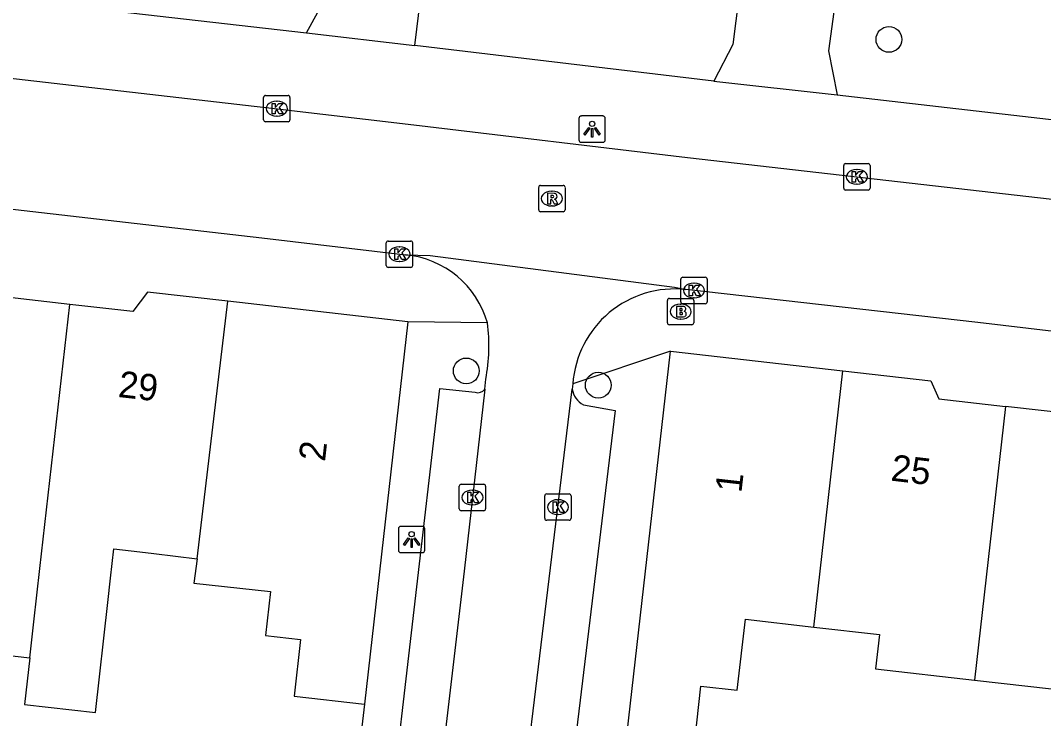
# Model space of a CAD drawing. Extents: x 161696 to 162377, y 380761 to 381673.
# Drawn here: x 162074.08 to 162112.86, y 381128.23 to 381154.7 of the extents above; entities that cross this region are included whole.
import ezdxf

# ---------------------------------------------------------------- set-up
doc = ezdxf.new("R2010")
doc.units = 0
for name, color, linetype in [('IMGEO_Boom', 7, 'Continuous'), ('IMGEO_Brandkraan', 7, 'Continuous'), ('IMGEO_Kolk', 7, 'Continuous'), ('IMGEO_Lichtpunt', 7, 'Continuous'), ('IMGEO_Muur', 7, 'Continuous'), ('IMGEO_Pand', 7, 'Continuous'), ('IMGEO_Pand_nummerreeks', 7, 'Continuous'), ('IMGEO_Rijbaan_lokaal_open', 7, 'Continuous'), ('IMGEO_Rioolput', 7, 'Continuous'), ('IMGEO_Voetpad_gesloten', 7, 'Continuous'), ('IMGEO_Voetpad_open', 7, 'Continuous')]:
    doc.layers.add(name, color=color, linetype=linetype)

msp = doc.modelspace()

# ---------------------------------------------------------------- linework, layer by layer
at = {"layer": 'IMGEO_Boom'}
for centre in [(162106.997, 381153.976), (162090.975, 381141.408), (162095.978, 381140.866)]:
    msp.add_circle(centre, 0.489, dxfattribs=at)
at = {"layer": 'IMGEO_Brandkraan'}
for p, q in [((162098.599, 381143.229), (162098.599, 381144.081)), ((162098.674, 381144.155), (162099.526, 381144.155)), ((162099.6, 381144.081), (162099.6, 381143.229)), ((162099.087, 381143.935), (162099.112, 381143.935)), ((162099.11, 381143.375), (162099.085, 381143.375)), ((162099.526, 381143.155), (162098.674, 381143.155))]:
    msp.add_line(p, q, dxfattribs=at)
for points in [[(162098.599, 381143.229), (162098.599, 381144.081)], [(162098.674, 381144.155), (162099.526, 381144.155)], [(162099.6, 381144.081), (162099.6, 381143.229)], [(162098.947, 381143.855), (162098.947, 381143.455), (162099.16, 381143.455)], [(162099.178, 381143.855), (162098.947, 381143.855)], [(162099.126, 381143.774), (162099.072, 381143.774), (162099.072, 381143.698)], [(162099.072, 381143.698), (162099.125, 381143.698)], [(162099.134, 381143.622), (162099.072, 381143.622), (162099.072, 381143.541)], [(162099.072, 381143.541), (162099.134, 381143.541)], [(162099.526, 381143.155), (162098.674, 381143.155)]]:
    msp.add_lwpolyline(points, dxfattribs=at)
for centre, radius, start, end in [((162098.676, 381144.079), 0.0765, 91.552, 178.448), ((162098.676, 381144.079), 0.0765, 91.552, 178.448), ((162099.524, 381144.079), 0.0765, 1.552, 88.448), ((162099.524, 381144.079), 0.0765, 1.552, 88.448), ((162099.127, 381143.736), 0.0379, 267.8285, 90.9355), ((162099.135, 381143.581), 0.0404, 269.8759, 90.5077), ((162099.182, 381143.71), 0.145, 59.4692, 91.5367), ((162099.207, 381143.757), 0.0922, 285.5137, 58.1501), ((162099.212, 381143.565), 0.105, 301.3115, 78.989), ((162098.676, 381143.231), 0.0765, 181.552, 268.448), ((162098.676, 381143.231), 0.0765, 181.552, 268.448), ((162099.166, 381143.706), 0.251, 268.6676, 293.5347), ((162099.524, 381143.231), 0.0765, 271.552, 358.448), ((162099.524, 381143.231), 0.0765, 271.552, 358.448)]:
    msp.add_arc(centre, radius, start, end, dxfattribs=at)
for centre, major_axis, ratio, start_param, end_param in [((162099.086, 381143.655), (-0.387, 0.002), 0.722429, 4.712389, 7.853982), ((162099.111, 381143.655), (-0.39, 0.002), 0.717154, 1.570796, 4.712389)]:
    msp.add_ellipse(centre, major_axis=major_axis, ratio=ratio, start_param=start_param, end_param=end_param, dxfattribs=at)
at = {"layer": 'IMGEO_Kolk'}
for p, q in [((162083.293, 381150.926), (162083.293, 381151.778)), ((162083.368, 381151.852), (162084.22, 381151.852)), ((162084.294, 381151.778), (162084.294, 381150.926)), ((162083.781, 381151.632), (162083.806, 381151.632)), ((162083.804, 381151.072), (162083.779, 381151.072)), ((162084.22, 381150.852), (162083.368, 381150.852)), ((162105.281, 381148.34), (162105.281, 381149.192)), ((162105.356, 381149.266), (162106.208, 381149.266)), ((162105.769, 381149.046), (162105.794, 381149.046)), ((162106.282, 381149.192), (162106.282, 381148.34)), ((162105.792, 381148.486), (162105.767, 381148.486)), ((162106.208, 381148.266), (162105.356, 381148.266)), ((162088.018, 381146.333), (162088.87, 381146.333)), ((162087.943, 381145.407), (162087.943, 381146.259)), ((162088.431, 381146.113), (162088.456, 381146.113)), ((162088.944, 381146.259), (162088.944, 381145.407)), ((162088.87, 381145.333), (162088.018, 381145.333)), ((162088.454, 381145.553), (162088.429, 381145.553)), ((162099.107, 381144.03), (162099.107, 381144.882)), ((162099.182, 381144.956), (162100.034, 381144.956)), ((162100.108, 381144.882), (162100.108, 381144.03)), ((162099.595, 381144.736), (162099.62, 381144.736)), ((162099.618, 381144.176), (162099.593, 381144.176)), ((162100.034, 381143.956), (162099.182, 381143.956)), ((162090.709, 381136.182), (162090.709, 381137.034)), ((162090.784, 381137.108), (162091.636, 381137.108)), ((162091.71, 381137.034), (162091.71, 381136.182)), ((162091.197, 381136.888), (162091.222, 381136.888)), ((162093.949, 381135.818), (162093.949, 381136.67)), ((162094.024, 381136.744), (162094.876, 381136.744)), ((162094.95, 381136.67), (162094.95, 381135.818)), ((162091.22, 381136.328), (162091.195, 381136.328)), ((162094.437, 381136.524), (162094.462, 381136.524)), ((162091.636, 381136.108), (162090.784, 381136.108)), ((162094.46, 381135.964), (162094.435, 381135.964)), ((162094.876, 381135.744), (162094.024, 381135.744))]:
    msp.add_line(p, q, dxfattribs=at)
for points in [[(162083.293, 381150.926), (162083.293, 381151.778)], [(162083.368, 381151.852), (162084.22, 381151.852)], [(162084.294, 381151.778), (162084.294, 381150.926)], [(162083.614, 381151.552), (162083.737, 381151.552), (162083.737, 381151.401), (162083.867, 381151.552), (162084.031, 381151.552), (162083.885, 381151.401), (162084.038, 381151.152), (162083.886, 381151.152), (162083.801, 381151.316), (162083.737, 381151.249), (162083.737, 381151.152), (162083.614, 381151.152), (162083.614, 381151.552)], [(162084.22, 381150.852), (162083.368, 381150.852)], [(162105.281, 381148.34), (162105.281, 381149.192)], [(162105.356, 381149.266), (162106.208, 381149.266)], [(162106.282, 381149.192), (162106.282, 381148.34)], [(162105.602, 381148.966), (162105.725, 381148.966), (162105.725, 381148.815), (162105.855, 381148.966), (162106.019, 381148.966), (162105.873, 381148.815), (162106.026, 381148.566), (162105.874, 381148.566), (162105.789, 381148.73), (162105.725, 381148.663), (162105.725, 381148.566), (162105.602, 381148.566), (162105.602, 381148.966)], [(162106.208, 381148.266), (162105.356, 381148.266)], [(162088.018, 381146.333), (162088.87, 381146.333)], [(162087.943, 381145.407), (162087.943, 381146.259)], [(162088.264, 381146.033), (162088.387, 381146.033), (162088.387, 381145.882), (162088.517, 381146.033), (162088.681, 381146.033), (162088.535, 381145.882), (162088.688, 381145.633), (162088.536, 381145.633), (162088.451, 381145.797), (162088.387, 381145.73), (162088.387, 381145.633), (162088.264, 381145.633), (162088.264, 381146.033)], [(162088.944, 381146.259), (162088.944, 381145.407)], [(162088.87, 381145.333), (162088.018, 381145.333)], [(162099.107, 381144.03), (162099.107, 381144.882)], [(162099.182, 381144.956), (162100.034, 381144.956)], [(162100.108, 381144.882), (162100.108, 381144.03)], [(162099.428, 381144.656), (162099.551, 381144.656), (162099.551, 381144.505), (162099.681, 381144.656), (162099.845, 381144.656), (162099.699, 381144.505), (162099.852, 381144.256), (162099.7, 381144.256), (162099.615, 381144.42), (162099.551, 381144.353), (162099.551, 381144.256), (162099.428, 381144.256), (162099.428, 381144.656)], [(162100.034, 381143.956), (162099.182, 381143.956)], [(162090.709, 381136.182), (162090.709, 381137.034)], [(162090.784, 381137.108), (162091.636, 381137.108)], [(162091.71, 381137.034), (162091.71, 381136.182)], [(162091.03, 381136.808), (162091.153, 381136.808), (162091.153, 381136.657), (162091.283, 381136.808), (162091.447, 381136.808), (162091.301, 381136.657), (162091.454, 381136.408), (162091.302, 381136.408), (162091.217, 381136.572), (162091.153, 381136.505), (162091.153, 381136.408), (162091.03, 381136.408), (162091.03, 381136.808)], [(162093.949, 381135.818), (162093.949, 381136.67)], [(162094.024, 381136.744), (162094.876, 381136.744)], [(162094.95, 381136.67), (162094.95, 381135.818)], [(162094.27, 381136.444), (162094.393, 381136.444), (162094.393, 381136.293), (162094.523, 381136.444), (162094.687, 381136.444), (162094.541, 381136.293), (162094.694, 381136.044), (162094.542, 381136.044), (162094.457, 381136.208), (162094.393, 381136.141), (162094.393, 381136.044), (162094.27, 381136.044), (162094.27, 381136.444)], [(162091.636, 381136.108), (162090.784, 381136.108)], [(162094.876, 381135.744), (162094.024, 381135.744)]]:
    msp.add_lwpolyline(points, dxfattribs=at)
for centre, start, end in [((162083.37, 381151.776), 91.552, 178.448), ((162083.37, 381151.776), 91.552, 178.448), ((162084.218, 381151.776), 1.552, 88.448), ((162084.218, 381151.776), 1.552, 88.448), ((162083.37, 381150.928), 181.552, 268.448), ((162083.37, 381150.928), 181.552, 268.448), ((162084.218, 381150.928), 271.552, 358.448), ((162084.218, 381150.928), 271.552, 358.448), ((162105.358, 381149.19), 91.552, 178.448), ((162105.358, 381149.19), 91.552, 178.448), ((162106.206, 381149.19), 1.552, 88.448), ((162106.206, 381149.19), 1.552, 88.448), ((162105.358, 381148.342), 181.552, 268.448), ((162105.358, 381148.342), 181.552, 268.448), ((162106.206, 381148.342), 271.552, 358.448), ((162106.206, 381148.342), 271.552, 358.448), ((162088.02, 381146.257), 91.552, 178.448), ((162088.02, 381146.257), 91.552, 178.448), ((162088.868, 381146.257), 1.552, 88.448), ((162088.868, 381146.257), 1.552, 88.448), ((162088.02, 381145.409), 181.552, 268.448), ((162088.02, 381145.409), 181.552, 268.448), ((162088.868, 381145.409), 271.552, 358.448), ((162088.868, 381145.409), 271.552, 358.448), ((162099.184, 381144.88), 91.552, 178.448), ((162099.184, 381144.88), 91.552, 178.448), ((162100.032, 381144.88), 1.552, 88.448), ((162100.032, 381144.88), 1.552, 88.448), ((162099.184, 381144.032), 181.552, 268.448), ((162099.184, 381144.032), 181.552, 268.448), ((162100.032, 381144.032), 271.552, 358.448), ((162100.032, 381144.032), 271.552, 358.448), ((162090.786, 381137.032), 91.552, 178.448), ((162090.786, 381137.032), 91.552, 178.448), ((162091.634, 381137.032), 1.552, 88.448), ((162091.634, 381137.032), 1.552, 88.448), ((162094.026, 381136.668), 91.552, 178.448), ((162094.026, 381136.668), 91.552, 178.448), ((162094.874, 381136.668), 1.552, 88.448), ((162094.874, 381136.668), 1.552, 88.448), ((162090.786, 381136.184), 181.552, 268.448), ((162090.786, 381136.184), 181.552, 268.448), ((162091.634, 381136.184), 271.552, 358.448), ((162091.634, 381136.184), 271.552, 358.448), ((162094.026, 381135.82), 181.552, 268.448), ((162094.026, 381135.82), 181.552, 268.448), ((162094.874, 381135.82), 271.552, 358.448), ((162094.874, 381135.82), 271.552, 358.448)]:
    msp.add_arc(centre, 0.0765, start, end, dxfattribs=at)
for centre, major_axis, ratio, start_param, end_param in [((162083.78, 381151.352), (-0.387, 0.002), 0.722429, 4.712389, 7.853982), ((162083.805, 381151.352), (-0.39, 0.002), 0.717154, 1.570796, 4.712389), ((162105.768, 381148.766), (-0.387, 0.002), 0.722429, 4.712389, 7.853982), ((162105.793, 381148.766), (-0.39, 0.002), 0.717154, 1.570796, 4.712389), ((162088.43, 381145.833), (-0.387, 0.002), 0.722429, 4.712389, 7.853982), ((162088.455, 381145.833), (-0.39, 0.002), 0.717154, 1.570796, 4.712389), ((162099.594, 381144.456), (-0.387, 0.002), 0.722429, 4.712389, 7.853982), ((162099.619, 381144.456), (-0.39, 0.002), 0.717154, 1.570796, 4.712389), ((162091.196, 381136.608), (-0.387, 0.002), 0.722429, 4.712389, 7.853982), ((162091.221, 381136.608), (-0.39, 0.002), 0.717154, 1.570796, 4.712389), ((162094.436, 381136.244), (-0.387, 0.002), 0.722429, 4.712389, 7.853982), ((162094.461, 381136.244), (-0.39, 0.002), 0.717154, 1.570796, 4.712389)]:
    msp.add_ellipse(centre, major_axis=major_axis, ratio=ratio, start_param=start_param, end_param=end_param, dxfattribs=at)
at = {"layer": 'IMGEO_Lichtpunt'}
for p, q in [((162096.148, 381151.073), (162095.34, 381151.073)), ((162096.148, 381151.073), (162095.34, 381151.073)), ((162095.246, 381150.978), (162095.246, 381150.171)), ((162095.246, 381150.978), (162095.246, 381150.171)), ((162096.242, 381150.171), (162096.242, 381150.978)), ((162096.242, 381150.171), (162096.242, 381150.978)), ((162095.34, 381150.077), (162096.148, 381150.077)), ((162095.34, 381150.077), (162096.148, 381150.077)), ((162089.307, 381135.514), (162088.499, 381135.514)), ((162089.307, 381135.514), (162088.499, 381135.514)), ((162088.405, 381135.419), (162088.405, 381134.612)), ((162088.405, 381135.419), (162088.405, 381134.612)), ((162089.401, 381134.612), (162089.401, 381135.419)), ((162089.401, 381134.612), (162089.401, 381135.419)), ((162088.499, 381134.518), (162089.307, 381134.518)), ((162088.499, 381134.518), (162089.307, 381134.518))]:
    msp.add_line(p, q, dxfattribs=at)
for points in [[(162095.62, 381150.642), (162095.659, 381150.614), (162095.471, 381150.352), (162095.433, 381150.379), (162095.62, 381150.642)], [(162095.832, 381150.614), (162095.87, 381150.641), (162096.057, 381150.379), (162096.018, 381150.351), (162095.832, 381150.614)], [(162095.722, 381150.594), (162095.769, 381150.594), (162095.769, 381150.272), (162095.722, 381150.272), (162095.722, 381150.594)], [(162088.779, 381135.083), (162088.818, 381135.055), (162088.63, 381134.793), (162088.592, 381134.82), (162088.779, 381135.083)], [(162088.881, 381135.035), (162088.928, 381135.035), (162088.928, 381134.713), (162088.881, 381134.713), (162088.881, 381135.035)], [(162088.991, 381135.055), (162089.029, 381135.082), (162089.216, 381134.82), (162089.177, 381134.792), (162088.991, 381135.055)]]:
    msp.add_lwpolyline(points, dxfattribs=at)
for centre in [(162095.745, 381150.776), (162088.904, 381135.217)]:
    msp.add_circle(centre, 0.0994, dxfattribs=at)
for centre, start, end in [((162095.34, 381150.978), 90, 180), ((162095.34, 381150.978), 90, 180), ((162096.148, 381150.978), 0, 90), ((162096.148, 381150.978), 0, 90), ((162095.34, 381150.171), 180, 270), ((162095.34, 381150.171), 180, 270), ((162096.148, 381150.171), 270, 0), ((162096.148, 381150.171), 270, 360), ((162088.499, 381135.419), 90, 180), ((162088.499, 381135.419), 90, 180), ((162089.307, 381135.419), 0, 90), ((162089.307, 381135.419), 0, 90), ((162088.499, 381134.612), 180, 270), ((162088.499, 381134.612), 180, 270), ((162089.307, 381134.612), 270, 0), ((162089.307, 381134.612), 270, 360)]:
    msp.add_arc(centre, 0.0946, start, end, dxfattribs=at)
at = {"layer": 'IMGEO_Muur'}
msp.add_lwpolyline([(162087.113, 381128.778), (162086.463, 381123.177)], dxfattribs=at)
at = {"layer": 'IMGEO_Pand'}
for points in [[(162075.948, 381143.929), (162073.55, 381144.201), (162073.159, 381145.1), (162071.158, 381145.328), (162070.585, 381144.554), (162070.158, 381144.603)], [(162081.935, 381144.049), (162078.889, 381144.395), (162078.343, 381143.657), (162075.948, 381143.929)], [(162080.779, 381134.286), (162081.935, 381144.049)], [(162088.76, 381143.274), (162081.935, 381144.049)], [(162074.428, 381130.529), (162074.583, 381131.894), (162074.812, 381133.912), (162075.948, 381143.929)], [(162088.76, 381143.274), (162087.113, 381128.778)], [(162096.806, 381125.362), (162098.713, 381142.15)], [(162098.713, 381142.15), (162105.246, 381141.408)], [(162104.145, 381131.697), (162105.246, 381141.408)], [(162105.246, 381141.408), (162108.589, 381141.028), (162108.883, 381140.351), (162111.418, 381140.063)], [(162117.619, 381139.339), (162117.069, 381139.402), (162116.786, 381140.052), (162114.638, 381140.296), (162114.23, 381139.744), (162111.418, 381140.063)], [(162111.418, 381140.063), (162110.241, 381129.686)], [(162069.143, 381135.658), (162068.636, 381131.187), (162074.428, 381130.529)], [(162074.428, 381130.529), (162074.227, 381128.759), (162076.926, 381128.459), (162077.389, 381132.624), (162077.493, 381133.555), (162077.616, 381134.665), (162078.6, 381134.547), (162079.139, 381134.483), (162080.779, 381134.286)], [(162080.779, 381134.286), (162080.655, 381133.357), (162083.55, 381133.042), (162083.371, 381131.369), (162084.693, 381131.219), (162084.45, 381129.08), (162087.113, 381128.778)], [(162096.806, 381125.362), (162099.102, 381125.102), (162099.363, 381127.404), (162099.635, 381127.373), (162099.872, 381129.457), (162101.248, 381129.301), (162101.554, 381131.991), (162104.145, 381131.697)], [(162104.145, 381131.697), (162106.633, 381131.414), (162106.484, 381130.11), (162110.241, 381129.686)], [(162110.241, 381129.686), (162114.163, 381129.244), (162114.308, 381130.511), (162116.589, 381130.252)]]:
    msp.add_lwpolyline(points, dxfattribs=at)
at = {"layer": 'IMGEO_Rijbaan_lokaal_open'}
for points in [[(162037.977, 381156.569), (162045.02, 381155.742), (162057.292, 381154.376), (162070.622, 381152.857), (162083.704, 381151.361), (162088.985, 381150.738), (162099.359, 381149.494), (162114.073, 381147.824), (162130.147, 381145.94), (162145.788, 381144.184), (162151.341, 381143.648), (162152.215, 381143.559)], [(162035.272, 381151.971), (162046.318, 381150.716), (162059.956, 381149.132), (162076.958, 381147.175), (162083.226, 381146.452), (162088.674, 381145.807)], [(162088.674, 381145.807), (162089.605, 381145.78), (162098.867, 381144.583), (162099.301, 381144.492)], [(162151.612, 381138.643), (162151.448, 381138.67), (162138.28, 381140.018), (162123.06, 381141.745), (162110.364, 381143.24), (162099.301, 381144.492)], [(162091.675, 381140.712), (162091.718, 381141.095)], [(162095.015, 381140.916), (162094.991, 381140.718)], [(162091.675, 381140.712), (162090.897, 381133.818), (162089.66, 381123.283)], [(162092.825, 381122.794), (162092.948, 381123.832), (162094.991, 381140.718)]]:
    msp.add_lwpolyline(points, dxfattribs=at)
for centre, radius, start, end in [((162088.349, 381142.257), 3.565, 15.8063, 84.7679), ((162098.872, 381140.649), 3.866, 83.6337, 176.0458), ((162084.812, 381142.36), 7.021, 349.6215, 7.1023)]:
    msp.add_arc(centre, radius, start, end, dxfattribs=at)
at = {"layer": 'IMGEO_Rioolput'}
for p, q in [((162093.72, 381147.516), (162093.72, 381148.368)), ((162093.795, 381148.442), (162094.647, 381148.442)), ((162094.721, 381148.368), (162094.721, 381147.516)), ((162094.208, 381148.222), (162094.233, 381148.222)), ((162094.231, 381147.662), (162094.206, 381147.662)), ((162094.647, 381147.442), (162093.795, 381147.442))]:
    msp.add_line(p, q, dxfattribs=at)
for points in [[(162093.72, 381147.516), (162093.72, 381148.368)], [(162093.795, 381148.442), (162094.647, 381148.442)], [(162094.721, 381148.368), (162094.721, 381147.516)], [(162094.309, 381148.14), (162094.057, 381148.142), (162094.057, 381147.742)], [(162094.057, 381147.742), (162094.181, 381147.742), (162094.181, 381147.904), (162094.192, 381147.904)], [(162094.235, 381148.061), (162094.181, 381148.061), (162094.181, 381147.98)], [(162094.181, 381147.98), (162094.233, 381147.98)], [(162094.239, 381147.875), (162094.31, 381147.742), (162094.45, 381147.742), (162094.385, 381147.868)], [(162094.647, 381147.442), (162093.795, 381147.442)]]:
    msp.add_lwpolyline(points, dxfattribs=at)
for centre, radius, start, end in [((162093.797, 381148.366), 0.0765, 91.552, 178.448), ((162093.797, 381148.366), 0.0765, 91.552, 178.448), ((162094.645, 381148.366), 0.0765, 1.552, 88.448), ((162094.645, 381148.366), 0.0765, 1.552, 88.448), ((162094.191, 381147.851), 0.0533, 26.0293, 88.6989), ((162094.217, 381148.169), 0.19, 274.7715, 282.9687), ((162094.241, 381147.965), 0.0964, 77.0061, 93.1865), ((162094.255, 381148.022), 0.0378, 276.6634, 79.6772), ((162094.308, 381148.03), 0.109, 350.3612, 89.416), ((162094.306, 381148.03), 0.112, 277.5842, 350.9817), ((162094.29, 381147.815), 0.108, 29.5134, 73.7905), ((162093.797, 381147.518), 0.0765, 181.552, 268.448), ((162093.797, 381147.518), 0.0765, 181.552, 268.448), ((162094.645, 381147.518), 0.0765, 271.552, 358.448), ((162094.645, 381147.518), 0.0765, 271.552, 358.448)]:
    msp.add_arc(centre, radius, start, end, dxfattribs=at)
for centre, major_axis, ratio, start_param, end_param in [((162094.207, 381147.942), (-0.387, 0.002), 0.722429, 4.712389, 7.853982), ((162094.232, 381147.942), (-0.39, 0.002), 0.717154, 1.570796, 4.712389)]:
    msp.add_ellipse(centre, major_axis=major_axis, ratio=ratio, start_param=start_param, end_param=end_param, dxfattribs=at)
at = {"layer": 'IMGEO_Voetpad_gesloten'}
for points in [[(162084.923, 381154.225), (162085.701, 381155.667), (162087.216, 381168.088)], [(162089.025, 381153.747), (162090.787, 381168.123)], [(162106.694, 381166.723), (162106.422, 381166.149), (162104.701, 381153.539), (162105.038, 381151.871)], [(162102.657, 381166.255), (162101.079, 381153.782), (162100.355, 381152.395)], [(162084.923, 381154.225), (162089.025, 381153.747)], [(162100.355, 381152.395), (162105.038, 381151.871)]]:
    msp.add_lwpolyline(points, dxfattribs=at)
at = {"layer": 'IMGEO_Voetpad_open'}
for points in [[(162077.258, 381155.104), (162084.923, 381154.225)], [(162100.355, 381152.395), (162089.025, 381153.747)], [(162105.038, 381151.871), (162154.533, 381146.175)], [(162091.779, 381143.228), (162088.76, 381143.274)], [(162098.713, 381142.15), (162095.015, 381140.916)], [(162089.211, 381123.872), (162088.03, 381123.957), (162089.979, 381140.744), (162091.313, 381140.596)], [(162095.414, 381140.127), (162096.621, 381139.903), (162094.596, 381123.179), (162093.427, 381123.276)], [(162087.113, 381128.778), (162086.463, 381123.177)]]:
    msp.add_lwpolyline(points, dxfattribs=at)
for centre, radius, start, end in [((162091.411, 381140.913), 0.332, 252.8518, 322.6835), ((162095.776, 381140.833), 0.793, 188.3323, 242.853)]:
    msp.add_arc(centre, radius, start, end, dxfattribs=at)

# ---------------------------------------------------------------- texts
at = {"layer": 'IMGEO_Pand_nummerreeks'}
for s, rotation, p in [('29', 353.5256, (162077.754, 381140.422)), ('2', 83.518, (162085.619, 381137.949)), ('25', 353.3338, (162107.041, 381137.251)), ('1', 83.5194, (162101.403, 381136.763))]:
    msp.add_text(s, height=1, rotation=rotation, dxfattribs=at).set_placement(p)

doc.saveas('drawing.dxf')
